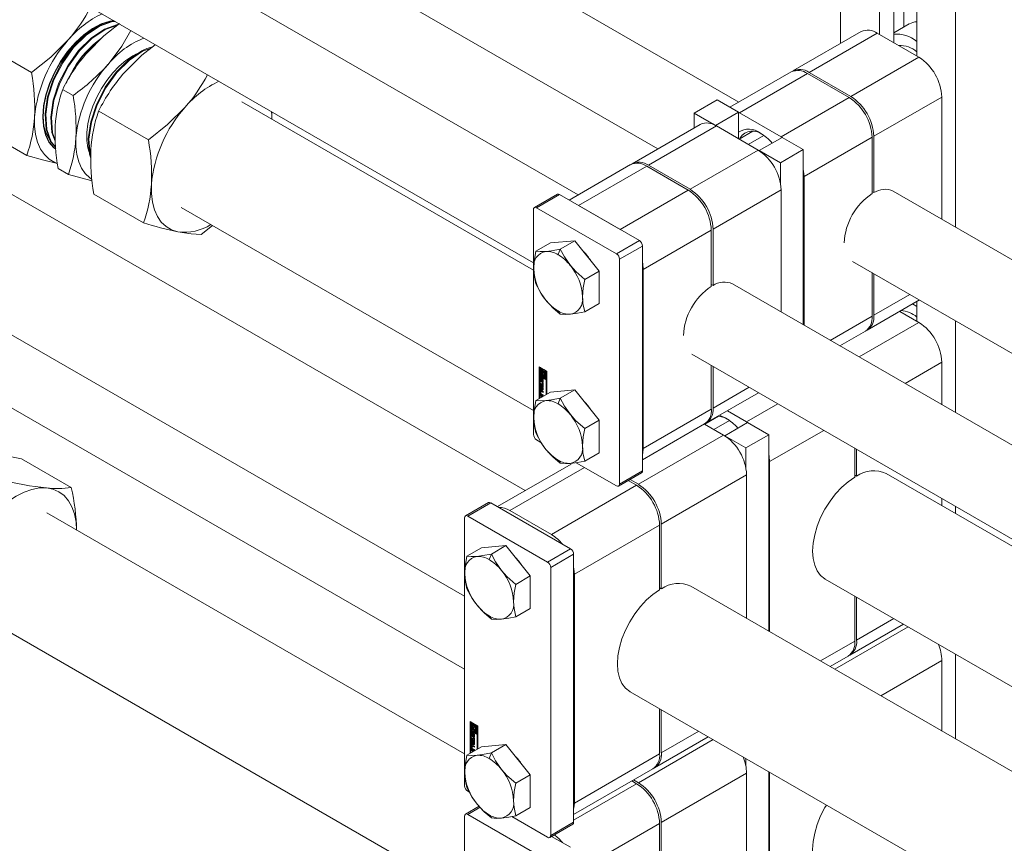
# Model space of a CAD drawing. Header units: millimetres. Extents: x 525 to 29324, y 175 to 20618.
# Tile 380 of 588: x 19555 to 19798, y 14345 to 14548. Entities that reach past the tile are written whole.
import ezdxf

# ---------------------------------------------------------------- set-up
doc = ezdxf.new("R2010")
doc.units = ezdxf.units.MM
doc.linetypes.add('SLD-Continua', pattern=[0])

msp = doc.modelspace()

# ---------------------------------------------------------------- linework, layer by layer
at = {"color": 7, "linetype": 'SLD-Continua', "lineweight": 18, "ltscale": 35}
for p, q in [((19772.95, 14616.39), (19772.95, 14545.73)), ((19757.39, 14611.49), (19757.39, 14541.72)), ((19770.47, 14608.02), (19770.47, 14541.87)), ((19692.74, 14504.41), (19514.12, 14607.5)), ((19766.94, 14605.98), (19766.94, 14543.92)), ((19776.13, 14600.67), (19776.13, 14538.61)), ((19732.34, 14527.26), (19611.7, 14596.89)), ((19785.68, 14595.17), (19785.68, 14496.48)), ((19504.12, 14590.18), (19681.73, 14487.67)), ((19601.7, 14579.56), (19712.33, 14515.71)), ((19762.41, 14544.62), (19745.65, 14534.95)), ((19774.3, 14546.51), (19770.47, 14544.3)), ((19766.41, 14544.22), (19749.65, 14534.55)), ((19766.41, 14544.22), (19776.66, 14538.3)), ((19558.14, 14534.55), (19545.88, 14541.63)), ((19776.66, 14538.3), (19759.9, 14528.63)), ((19679.71, 14431.55), (19503.89, 14533.03)), ((19745.23, 14534.7), (19730.13, 14525.98)), ((19732.47, 14524.63), (19749.23, 14534.3)), ((19759.48, 14528.39), (19749.23, 14534.3)), ((19749.65, 14534.55), (19759.9, 14528.63)), ((19565.79, 14530.39), (19568.36, 14528.91)), ((19721.33, 14524.53), (19726.99, 14527.8)), ((19732.22, 14524.78), (19726.99, 14527.8)), ((19742.72, 14518.71), (19759.48, 14528.39)), ((19782.32, 14528.51), (19765.56, 14518.83)), ((19782.32, 14528.51), (19782.32, 14498.41)), ((19681.73, 14485.89), (19609.95, 14527.31)), ((19681.73, 14485.89), (19609.95, 14527.31)), ((19574.66, 14525.02), (19586.91, 14517.95)), ((19721.33, 14524.53), (19726.56, 14521.51)), ((19721.33, 14520.91), (19721.33, 14524.53)), ((19726.56, 14521.51), (19732.22, 14524.78)), ((19732.22, 14518.25), (19732.22, 14524.78)), ((19732.22, 14524.77), (19732.47, 14524.63)), ((19742.72, 14518.71), (19732.47, 14524.63)), ((19556.95, 14514.11), (19544.69, 14521.19)), ((19722.81, 14521.76), (19706.05, 14512.09)), ((19726.81, 14521.37), (19710.05, 14511.7)), ((19726.56, 14521.51), (19726.56, 14521.5)), ((19726.81, 14521.37), (19737.06, 14515.45)), ((19735.78, 14520.08), (19732.41, 14518.13)), ((19734.65, 14516.84), (19738.49, 14519.05)), ((19737.31, 14515.31), (19742.97, 14518.57)), ((19742.72, 14518.71), (19742.96, 14518.57)), ((19748.2, 14515.55), (19742.97, 14518.57)), ((19748.38, 14508.92), (19765.14, 14518.59)), ((19765.14, 14504.7), (19765.14, 14518.59)), ((19765.56, 14518.83), (19765.56, 14504.95)), ((19737.06, 14515.45), (19720.31, 14505.78)), ((19742.54, 14512.29), (19748.2, 14515.55)), ((19748.2, 14472.4), (19748.2, 14515.55)), ((19737.31, 14515.31), (19737.31, 14515.3)), ((19737.31, 14515.31), (19742.54, 14512.29)), ((19564.66, 14510.92), (19567.22, 14509.44)), ((19705.63, 14511.85), (19690.53, 14503.13)), ((19692.87, 14501.78), (19709.63, 14511.45)), ((19719.88, 14505.53), (19709.63, 14511.45)), ((19710.05, 14511.7), (19720.31, 14505.78)), ((19742.54, 14512.29), (19742.54, 14507.37)), ((19748.38, 14508.92), (19748.38, 14472.3)), ((19488.89, 14507.04), (19664.76, 14405.54)), ((19573.47, 14504.58), (19585.72, 14497.51)), ((19687.62, 14504.55), (19681.96, 14501.28)), ((19682.51, 14501.23), (19688.17, 14504.49)), ((19707.82, 14493.15), (19688.17, 14504.49)), ((19703.12, 14495.86), (19719.88, 14505.53)), ((19742.72, 14505.65), (19725.96, 14495.98)), ((19742.72, 14505.65), (19742.72, 14475.56)), ((19765.14, 14505.19), (19765.56, 14504.95)), ((20793, 13915.11), (19770.33, 14505.33)), ((19594.96, 14501.33), (19681.73, 14451.25)), ((19594.96, 14501.33), (19681.73, 14451.25)), ((19682.51, 14501.23), (19702.17, 14489.88)), ((19703.12, 14495.86), (19692.87, 14501.78)), ((19681.73, 14500.78), (19681.73, 14445.41)), ((19602.73, 14496.84), (19599.94, 14494.64)), ((19708.78, 14486.06), (19725.54, 14495.74)), ((19725.54, 14481.85), (19725.54, 14495.74)), ((19725.96, 14495.98), (19725.96, 14482.09)), ((19685.9, 14492.58), (19682.34, 14490.52)), ((19691.91, 14493.12), (19685.9, 14492.58)), ((19691.91, 14493.12), (19688.35, 14491.06)), ((19697.93, 14485.64), (19691.91, 14493.12)), ((19702.17, 14489.88), (19707.82, 14493.15)), ((19702.95, 14488.54), (19708.6, 14491.8)), ((19708.6, 14436.43), (19708.6, 14491.8)), ((19688.35, 14491.06), (19687.81, 14489.68)), ((19702.95, 14488.54), (19702.95, 14433.17)), ((19760.35, 14488), (20772.99, 13903.56)), ((19697.93, 14485.64), (19694.36, 14483.58)), ((19697.93, 14477.63), (19697.93, 14485.64)), ((19708.78, 14486.06), (19708.78, 14441.96)), ((19765.14, 14474.49), (19765.14, 14485.24)), ((19765.56, 14484.99), (19765.56, 14474.74)), ((19725.54, 14482.34), (19725.96, 14482.09)), ((20753.4, 13892.25), (19730.74, 14482.48)), ((19774.45, 14479.86), (19765.56, 14474.74)), ((19697.93, 14477.63), (19694.36, 14475.57)), ((19763.9, 14471.07), (19776.79, 14478.51)), ((19776.13, 14476.87), (19775.11, 14477.54)), ((19776.13, 14478.13), (19776.13, 14473.28)), ((19687.81, 14475.79), (19688.35, 14475.03)), ((19754.85, 14468.56), (19765.14, 14474.49)), ((19771.93, 14475.7), (19776.66, 14472.97)), ((19776.66, 14472.97), (19761.93, 14464.47)), ((19785.68, 14473.38), (19785.68, 14450.77)), ((19757.2, 14467.2), (19763.48, 14470.83)), ((19720.75, 14465.15), (20742.39, 13875.51)), ((19683.15, 14462.07), (19685, 14461)), ((19683.15, 14454.24), (19683.15, 14462.07)), ((19725.54, 14451.64), (19725.54, 14462.38)), ((19725.96, 14462.14), (19725.96, 14451.88)), ((19782.32, 14463.17), (19773.25, 14457.94)), ((19782.32, 14463.17), (19782.32, 14452.71)), ((19536.98, 14461.3), (19664.76, 14387.54)), ((19683.29, 14461.99), (19683.29, 14454.32)), ((19683.46, 14461.85), (19683.32, 14461.77)), ((19683.32, 14461.77), (19683.32, 14459.89)), ((19683.5, 14461.67), (19683.32, 14461.77)), ((19683.32, 14459.89), (19683.99, 14459.5)), ((19683.32, 14459.69), (19683.46, 14459.77)), ((19684.83, 14458.82), (19683.32, 14459.69)), ((19683.32, 14459.69), (19683.32, 14454.34)), ((19683.64, 14461.75), (19683.46, 14461.85)), ((19684.97, 14458.9), (19683.46, 14459.77)), ((19683.64, 14461.75), (19683.5, 14461.67)), ((19683.5, 14459.99), (19683.5, 14461.67)), ((19683.64, 14460.07), (19683.5, 14459.99)), ((19683.81, 14459.81), (19683.5, 14459.99)), ((19683.64, 14460.87), (19683.64, 14461.75)), ((19683.64, 14460.07), (19683.64, 14460.42)), ((19683.81, 14459.97), (19683.64, 14460.07)), ((19683.81, 14461.02), (19683.74, 14460.98)), ((19683.95, 14461.57), (19683.81, 14461.48)), ((19683.81, 14461.48), (19683.81, 14461)), ((19683.99, 14461.38), (19683.81, 14461.48)), ((19683.81, 14460.08), (19683.81, 14459.81)), ((19684.13, 14461.46), (19683.95, 14461.57)), ((19684.13, 14461.46), (19683.99, 14461.38)), ((19683.99, 14460.78), (19683.99, 14461.38)), ((19684.13, 14460.86), (19683.99, 14460.78)), ((19684.13, 14460.19), (19683.99, 14460.11)), ((19683.99, 14459.5), (19683.99, 14460.11)), ((19684.13, 14460.86), (19684.13, 14461.46)), ((19684.13, 14459.59), (19684.13, 14460.19)), ((19684.3, 14461.36), (19684.16, 14461.28)), ((19684.83, 14460.9), (19684.16, 14461.28)), ((19684.16, 14461.28), (19684.16, 14460.67)), ((19684.3, 14460.09), (19684.16, 14460.01)), ((19684.16, 14460.01), (19684.16, 14459.4)), ((19684.97, 14460.98), (19684.3, 14461.36)), ((19684.35, 14460.09), (19684.3, 14460.09)), ((19684.34, 14460.98), (19684.65, 14460.8)), ((19684.34, 14460.7), (19684.34, 14460.98)), ((19684.48, 14460.78), (19684.34, 14460.7)), ((19684.34, 14459.3), (19684.34, 14459.78)), ((19684.41, 14459.81), (19684.55, 14459.89)), ((19684.48, 14460.78), (19684.48, 14460.9)), ((19684.48, 14459.38), (19684.48, 14459.85)), ((19684.65, 14460.8), (19684.65, 14459.12)), ((19684.97, 14460.98), (19684.83, 14460.9)), ((19684.83, 14459.02), (19684.83, 14460.9)), ((19684.97, 14459.1), (19684.97, 14460.98)), ((19685, 14461), (19685, 14455.31)), ((19683.54, 14459.37), (19683.4, 14459.29)), ((19683.4, 14458.78), (19683.4, 14459.29)), ((19683.54, 14458.86), (19683.4, 14458.78)), ((19683.42, 14458.07), (19683.97, 14457.75)), ((19683.42, 14457.8), (19683.42, 14458.07)), ((19683.56, 14457.88), (19683.42, 14457.8)), ((19683.97, 14457.48), (19683.42, 14457.8)), ((19683.42, 14457.68), (19684.15, 14456.81)), ((19683.42, 14457.39), (19683.42, 14457.68)), ((19683.56, 14457.47), (19683.42, 14457.39)), ((19683.54, 14457.24), (19683.42, 14457.39)), ((19683.54, 14458.86), (19683.54, 14459.37)), ((19683.68, 14457.32), (19683.54, 14457.24)), ((19683.54, 14456.69), (19683.54, 14457.24)), ((19683.56, 14457.88), (19683.56, 14457.99)), ((19684.11, 14457.56), (19683.56, 14457.88)), ((19683.56, 14457.47), (19683.56, 14457.51)), ((19683.68, 14457.32), (19683.56, 14457.47)), ((19683.59, 14459.14), (19683.59, 14458.71)), ((19683.64, 14459.22), (19683.61, 14459.21)), ((19683.64, 14459.22), (19683.62, 14459.21)), ((19683.64, 14459.2), (19683.63, 14459.21)), ((19683.64, 14459.21), (19683.63, 14459.21)), ((19683.63, 14458.38), (19683.77, 14458.46)), ((19683.64, 14459.41), (19683.64, 14459.2)), ((19683.66, 14458.59), (19683.8, 14458.67)), ((19683.8, 14458.67), (19683.66, 14458.59)), ((19683.82, 14458.69), (19683.67, 14458.61)), ((19683.68, 14458.65), (19683.69, 14459.12)), ((19683.82, 14458.73), (19683.68, 14458.65)), ((19683.68, 14456.77), (19683.68, 14457.32)), ((19683.83, 14459.2), (19683.69, 14459.12)), ((19683.8, 14458.67), (19683.8, 14458.67)), ((19683.82, 14458.73), (19683.83, 14459.2)), ((19683.87, 14458.98), (19683.86, 14458.51)), ((19684.03, 14459.13), (19683.89, 14459.05)), ((19684.03, 14459.13), (19683.89, 14459.05)), ((19684.06, 14459.13), (19683.91, 14459.04)), ((19683.91, 14458.22), (19683.91, 14458.43)), ((19684.05, 14458.3), (19683.91, 14458.22)), ((19684.06, 14459.12), (19683.92, 14459.04)), ((19683.92, 14458.21), (19684.06, 14458.29)), ((19684.08, 14459.09), (19683.94, 14459.01)), ((19683.94, 14458.43), (19684.08, 14458.51)), ((19684.09, 14458.52), (19683.95, 14458.44)), ((19684.1, 14459.05), (19683.96, 14458.97)), ((19684.1, 14459.01), (19683.96, 14458.93)), ((19683.96, 14458.5), (19683.96, 14458.93)), ((19684.1, 14458.58), (19683.96, 14458.5)), ((19684.1, 14458.55), (19683.96, 14458.47)), ((19683.97, 14458.13), (19684.15, 14458.02)), ((19683.97, 14457.75), (19683.97, 14458.13)), ((19684.11, 14457.83), (19683.97, 14457.75)), ((19684.11, 14457.56), (19683.97, 14457.48)), ((19683.97, 14457.1), (19683.97, 14457.48)), ((19684.13, 14459.59), (19683.99, 14459.5)), ((19684.05, 14458.5), (19684.05, 14458.3)), ((19684.1, 14458.58), (19684.1, 14459.01)), ((19684.11, 14457.83), (19684.11, 14458.05)), ((19684.11, 14457.18), (19684.11, 14457.56)), ((19684.15, 14458.85), (19684.15, 14458.35)), ((19684.15, 14458.02), (19684.15, 14457)), ((19684.16, 14459.4), (19684.34, 14459.3)), ((19684.48, 14459.38), (19684.34, 14459.3)), ((19684.65, 14459.12), (19684.83, 14459.02)), ((19684.97, 14459.1), (19684.83, 14459.02)), ((19684.97, 14458.9), (19684.83, 14458.82)), ((19684.83, 14455.21), (19684.83, 14458.82)), ((19684.97, 14455.29), (19684.97, 14458.9)), ((19685.9, 14455.83), (19682.34, 14453.77)), ((19683.54, 14456.23), (19683.4, 14456.15)), ((19683.4, 14455.57), (19683.4, 14456.15)), ((19683.54, 14455.65), (19683.4, 14455.57)), ((19683.42, 14456.68), (19683.54, 14456.69)), ((19683.42, 14456.38), (19683.42, 14456.68)), ((19683.56, 14456.47), (19683.42, 14456.38)), ((19684.15, 14456.41), (19683.42, 14456.38)), ((19683.42, 14455.19), (19684.11, 14454.8)), ((19683.42, 14454.92), (19683.42, 14455.19)), ((19683.56, 14455), (19683.42, 14454.92)), ((19683.67, 14454.78), (19683.42, 14454.92)), ((19683.68, 14456.77), (19683.54, 14456.69)), ((19683.54, 14455.65), (19683.54, 14456.23)), ((19683.56, 14456.47), (19683.56, 14456.7)), ((19684.15, 14456.49), (19683.56, 14456.47)), ((19683.56, 14455), (19683.56, 14455.11)), ((19683.81, 14454.86), (19683.56, 14455)), ((19683.58, 14455.95), (19683.58, 14455.56)), ((19683.74, 14456.08), (19683.6, 14456)), ((19683.62, 14456.28), (19684.15, 14455.98)), ((19683.77, 14455.25), (19683.62, 14455.17)), ((19684.15, 14454.87), (19683.62, 14455.17)), ((19683.79, 14456.07), (19683.65, 14455.99)), ((19684.15, 14455.7), (19683.65, 14455.99)), ((19683.65, 14455.43), (19684.15, 14455.14)), ((19683.81, 14454.86), (19683.67, 14454.78)), ((19683.67, 14454.54), (19683.67, 14454.78)), ((19683.84, 14457.13), (19683.7, 14457.05)), ((19683.99, 14456.7), (19683.7, 14457.05)), ((19683.7, 14457.05), (19683.7, 14456.69)), ((19683.7, 14456.69), (19683.99, 14456.7)), ((19684.15, 14455.03), (19683.77, 14455.25)), ((19684.15, 14455.86), (19683.79, 14456.07)), ((19683.81, 14454.62), (19683.81, 14454.86)), ((19684.13, 14456.79), (19683.84, 14457.13)), ((19684.11, 14457.18), (19683.97, 14457.1)), ((19684.15, 14457), (19683.97, 14457.1)), ((19684.13, 14456.79), (19683.99, 14456.7)), ((19684.15, 14457.16), (19684.11, 14457.18)), ((19684.15, 14456.81), (19684.15, 14456.41)), ((19684.15, 14455.98), (19684.15, 14455.7)), ((19684.15, 14455.14), (19684.15, 14454.87)), ((19691.91, 14456.37), (19685.9, 14455.83)), ((19691.91, 14456.37), (19688.35, 14454.31)), ((19697.93, 14448.89), (19691.91, 14456.37)), ((19724.3, 14448.22), (19737.19, 14455.66)), ((19734.85, 14457.01), (19725.96, 14451.88)), ((19683.99, 14454.76), (19683.85, 14454.67)), ((19683.87, 14454.66), (19683.85, 14454.67)), ((19683.85, 14454.67), (19683.85, 14454.64)), ((19684.02, 14454.74), (19683.99, 14454.76)), ((19688.35, 14454.31), (19687.81, 14452.93)), ((19734.24, 14448.49), (19741.93, 14452.93)), ((19708.78, 14441.96), (19725.54, 14451.64)), ((19734.24, 14448.49), (19729.5, 14451.22)), ((19697.93, 14448.89), (19694.36, 14446.83)), ((19697.93, 14440.88), (19697.93, 14448.89)), ((19708.6, 14439.16), (19723.88, 14447.97)), ((19723.85, 14447.95), (19728.58, 14445.22)), ((19727.3, 14449.85), (19723.93, 14447.91)), ((19724.05, 14448.09), (19723.97, 14447.93)), ((19726.17, 14446.61), (19730, 14448.82)), ((19728.83, 14445.08), (19734.48, 14448.34)), ((19734.24, 14448.49), (19734.48, 14448.34)), ((19739.72, 14445.32), (19734.48, 14448.34)), ((19728.58, 14445.22), (19707.58, 14433.1)), ((19728.83, 14445.08), (19728.83, 14445.07)), ((19728.83, 14445.08), (19734.06, 14442.06)), ((19734.06, 14442.06), (19739.72, 14445.32)), ((19739.72, 14396.92), (19739.72, 14445.32)), ((19739.89, 14438.69), (19753.24, 14446.39)), ((19682.51, 14444.06), (19683.59, 14443.44)), ((19697.93, 14440.88), (19694.36, 14438.82)), ((19734.06, 14442.06), (19734.06, 14437.15)), ((19760.89, 14434.88), (19760.89, 14441.98)), ((19761.32, 14441.73), (19761.32, 14435.13)), ((19555.64, 14439.38), (19567.9, 14432.31)), ((19691.02, 14438.08), (19672.85, 14427.6)), ((19687.81, 14439.04), (19688.35, 14438.28)), ((19692.26, 14438.43), (19702.17, 14432.72)), ((19739.89, 14438.69), (19739.89, 14396.82)), ((19675.9, 14426.65), (19694.29, 14437.27)), ((19702.72, 14432.66), (19708.37, 14435.93)), ((19702.95, 14433.17), (19708.6, 14436.43)), ((19734.24, 14435.42), (19713.23, 14423.3)), ((19734.24, 14435.42), (19734.24, 14400.08)), ((19760.89, 14435.37), (19761.32, 14435.13)), ((20742.39, 13873.73), (19768.6, 14435.75)), ((20742.39, 13873.73), (19768.6, 14435.75)), ((19707.15, 14432.86), (19705.1, 14434.04)), ((19705.53, 14434.28), (19707.58, 14433.1)), ((19686.15, 14420.74), (19707.15, 14432.86)), ((19670.65, 14428.6), (19664.99, 14425.34)), ((19665.54, 14425.29), (19671.2, 14428.55)), ((19690.85, 14417.2), (19671.2, 14428.55)), ((19782.32, 14429.61), (19782.32, 14427.83)), ((19664.76, 14366.68), (19561.87, 14426.06)), ((19686.15, 14420.74), (19675.9, 14426.65)), ((19785.68, 14427.68), (19785.68, 14425.89)), ((19664.76, 14424.84), (19664.76, 14358.85)), ((19665.54, 14425.29), (19685.2, 14413.94)), ((19713.23, 14423.3), (19713.23, 14407.38)), ((19691.81, 14410.94), (19712.81, 14423.06)), ((19712.81, 14407.13), (19712.81, 14423.06)), ((19668.93, 14417.45), (19665.37, 14415.4)), ((19674.94, 14417.99), (19668.93, 14417.45)), ((19674.94, 14417.99), (19671.38, 14415.93)), ((19680.95, 14410.52), (19674.94, 14417.99)), ((19685.2, 14413.94), (19690.85, 14417.2)), ((19671.38, 14415.93), (19670.84, 14414.55)), ((19685.98, 14412.59), (19691.63, 14415.86)), ((19691.63, 14349.87), (19691.63, 14415.86)), ((19685.98, 14412.59), (19685.98, 14346.61)), ((19680.95, 14410.52), (19677.39, 14408.46)), ((19680.95, 14402.5), (19680.95, 14410.52)), ((19691.81, 14410.94), (19691.81, 14354.59)), ((19753.61, 14409.77), (20742.39, 13839.09)), ((19753.61, 14409.77), (20742.39, 13839.09)), ((19712.81, 14407.62), (19713.23, 14407.38)), ((20740.37, 13819.4), (19720.52, 14408)), ((19760.89, 14394.46), (19760.89, 14405.56)), ((19761.32, 14405.32), (19761.32, 14394.71)), ((19680.95, 14402.5), (19677.39, 14400.44)), ((19546.87, 14400.08), (19664.76, 14332.04)), ((19670.84, 14400.67), (19671.38, 14399.9)), ((19770.51, 14400.01), (19761.32, 14394.71)), ((19774.05, 14397.97), (19755.97, 14387.54)), ((19759.66, 14391.04), (19772.85, 14398.66)), ((19752.43, 14389.58), (19760.89, 14394.46)), ((19754.78, 14388.23), (19759.24, 14390.8)), ((19782.32, 14389.68), (19767.29, 14381)), ((19782.32, 14389.68), (19782.32, 14372.33)), ((19785.68, 14391.26), (19785.68, 14370.39)), ((19705.52, 14382.01), (20725.42, 13793.39)), ((19712.81, 14366.71), (19712.81, 14377.81)), ((19713.23, 14377.57), (19713.23, 14366.95)), ((19666.18, 14374.69), (19668.03, 14373.62)), ((19666.18, 14366.86), (19666.18, 14374.69)), ((19666.32, 14374.61), (19666.32, 14366.94)), ((19666.49, 14374.47), (19666.35, 14374.39)), ((19666.35, 14374.39), (19666.35, 14372.51)), ((19666.53, 14374.29), (19666.35, 14374.39)), ((19666.35, 14372.51), (19667.02, 14372.13)), ((19666.35, 14372.31), (19666.49, 14372.39)), ((19666.67, 14374.37), (19666.49, 14374.47)), ((19668, 14371.52), (19666.49, 14372.39)), ((19666.67, 14374.37), (19666.53, 14374.29)), ((19666.53, 14372.61), (19666.53, 14374.29)), ((19666.67, 14372.7), (19666.53, 14372.61)), ((19666.84, 14372.43), (19666.53, 14372.61)), ((19666.67, 14373.49), (19666.67, 14374.37)), ((19666.67, 14372.7), (19666.67, 14373.05)), ((19666.84, 14372.59), (19666.67, 14372.7)), ((19666.84, 14373.64), (19666.77, 14373.6)), ((19666.98, 14374.19), (19666.84, 14374.11)), ((19666.84, 14374.11), (19666.84, 14373.63)), ((19667.02, 14374.01), (19666.84, 14374.11)), ((19666.84, 14372.71), (19666.84, 14372.43)), ((19667.16, 14374.09), (19666.98, 14374.19)), ((19667.16, 14374.09), (19667.02, 14374.01)), ((19667.02, 14373.4), (19667.02, 14374.01)), ((19667.16, 14373.48), (19667.02, 14373.4)), ((19667.16, 14372.82), (19667.02, 14372.74)), ((19667.02, 14372.13), (19667.02, 14372.74)), ((19667.16, 14373.48), (19667.16, 14374.09)), ((19667.16, 14372.21), (19667.16, 14372.82)), ((19667.33, 14373.99), (19667.19, 14373.91)), ((19667.19, 14373.91), (19667.19, 14373.3)), ((19667.86, 14373.52), (19667.19, 14373.91)), ((19667.33, 14372.72), (19667.19, 14372.63)), ((19667.19, 14372.63), (19667.19, 14372.03)), ((19668, 14373.6), (19667.33, 14373.99)), ((19667.38, 14372.71), (19667.33, 14372.72)), ((19667.37, 14373.6), (19667.68, 14373.42)), ((19667.37, 14373.33), (19667.37, 14373.6)), ((19667.51, 14373.41), (19667.37, 14373.33)), ((19667.37, 14371.93), (19667.37, 14372.41)), ((19667.44, 14372.43), (19667.58, 14372.51)), ((19667.51, 14373.41), (19667.51, 14373.52)), ((19667.51, 14372.01), (19667.51, 14372.47)), ((19667.68, 14373.42), (19667.68, 14371.74)), ((19668, 14373.6), (19667.86, 14373.52)), ((19667.86, 14371.64), (19667.86, 14373.52)), ((19668, 14371.72), (19668, 14373.6)), ((19668.03, 14373.62), (19668.03, 14367.93)), ((19667.86, 14371.44), (19666.35, 14372.31)), ((19666.35, 14372.31), (19666.35, 14366.96)), ((19666.57, 14371.99), (19666.43, 14371.91)), ((19666.43, 14371.41), (19666.43, 14371.91)), ((19666.57, 14371.49), (19666.43, 14371.41)), ((19666.45, 14370.7), (19667, 14370.38)), ((19666.45, 14370.42), (19666.45, 14370.7)), ((19666.59, 14370.5), (19666.45, 14370.42)), ((19667, 14370.1), (19666.45, 14370.42)), ((19666.45, 14370.31), (19667.18, 14369.44)), ((19666.45, 14370.01), (19666.45, 14370.31)), ((19666.59, 14370.09), (19666.45, 14370.01)), ((19666.57, 14369.87), (19666.45, 14370.01)), ((19666.57, 14371.49), (19666.57, 14371.99)), ((19666.71, 14369.95), (19666.57, 14369.87)), ((19666.59, 14370.5), (19666.59, 14370.61)), ((19667.14, 14370.18), (19666.59, 14370.5)), ((19666.59, 14370.09), (19666.59, 14370.14)), ((19666.71, 14369.95), (19666.59, 14370.09)), ((19666.62, 14371.76), (19666.62, 14371.33)), ((19666.67, 14371.85), (19666.64, 14371.83)), ((19666.67, 14371.84), (19666.65, 14371.83)), ((19666.67, 14371.83), (19666.66, 14371.83)), ((19666.67, 14371.83), (19666.66, 14371.83)), ((19666.66, 14371.01), (19666.8, 14371.09)), ((19666.67, 14372.04), (19666.67, 14371.83)), ((19666.69, 14371.21), (19666.83, 14371.29)), ((19666.83, 14371.29), (19666.69, 14371.21)), ((19666.84, 14371.31), (19666.7, 14371.23)), ((19666.71, 14371.27), (19666.72, 14371.74)), ((19666.85, 14371.35), (19666.71, 14371.27)), ((19666.71, 14369.39), (19666.71, 14369.95)), ((19666.86, 14371.82), (19666.72, 14371.74)), ((19666.83, 14371.29), (19666.83, 14371.29)), ((19666.85, 14371.35), (19666.86, 14371.82)), ((19666.9, 14371.6), (19666.89, 14371.13)), ((19667.06, 14371.75), (19666.92, 14371.67)), ((19667.06, 14371.75), (19666.92, 14371.67)), ((19667.09, 14371.75), (19666.94, 14371.67)), ((19667.08, 14371.75), (19666.94, 14371.67)), ((19666.94, 14370.84), (19666.94, 14371.05)), ((19667.08, 14370.93), (19666.94, 14370.84)), ((19666.95, 14370.84), (19667.09, 14370.92)), ((19667.11, 14371.72), (19666.97, 14371.64)), ((19666.97, 14371.05), (19667.11, 14371.14)), ((19667.12, 14371.15), (19666.98, 14371.07)), ((19667.13, 14371.68), (19666.99, 14371.59)), ((19667.13, 14371.63), (19666.99, 14371.55)), ((19666.99, 14371.12), (19666.99, 14371.55)), ((19667.13, 14371.2), (19666.99, 14371.12)), ((19667.13, 14371.17), (19666.99, 14371.09)), ((19667, 14370.75), (19667.18, 14370.65)), ((19667, 14370.38), (19667, 14370.75)), ((19667.14, 14370.46), (19667, 14370.38)), ((19667.14, 14370.18), (19667, 14370.1)), ((19667, 14369.73), (19667, 14370.1)), ((19667.16, 14372.21), (19667.02, 14372.13)), ((19667.08, 14371.12), (19667.08, 14370.93)), ((19667.13, 14371.2), (19667.13, 14371.63)), ((19667.14, 14370.46), (19667.14, 14370.67)), ((19667.14, 14369.81), (19667.14, 14370.18)), ((19667.18, 14371.48), (19667.18, 14370.97)), ((19667.18, 14370.65), (19667.18, 14369.62)), ((19667.19, 14372.03), (19667.37, 14371.93)), ((19667.51, 14372.01), (19667.37, 14371.93)), ((19667.68, 14371.74), (19667.86, 14371.64)), ((19668, 14371.72), (19667.86, 14371.64)), ((19668, 14371.52), (19667.86, 14371.44)), ((19667.86, 14367.83), (19667.86, 14371.44)), ((19668, 14367.91), (19668, 14371.52)), ((19725.97, 14370.22), (19707.58, 14359.6)), ((19711.58, 14363.29), (19724.77, 14370.91)), ((19722.43, 14372.26), (19713.23, 14366.95)), ((19668.93, 14368.45), (19665.37, 14366.4)), ((19666.57, 14368.86), (19666.43, 14368.77)), ((19666.43, 14368.19), (19666.43, 14368.77)), ((19666.57, 14368.27), (19666.43, 14368.19)), ((19666.45, 14369.3), (19666.57, 14369.31)), ((19666.45, 14369.01), (19666.45, 14369.3)), ((19666.59, 14369.09), (19666.45, 14369.01)), ((19667.18, 14369.04), (19666.45, 14369.01)), ((19666.45, 14367.82), (19667.14, 14367.42)), ((19666.45, 14367.55), (19666.45, 14367.82)), ((19666.59, 14367.63), (19666.45, 14367.55)), ((19666.7, 14367.4), (19666.45, 14367.55)), ((19666.57, 14369.31), (19666.57, 14369.87)), ((19666.71, 14369.39), (19666.57, 14369.31)), ((19666.57, 14368.27), (19666.57, 14368.86)), ((19666.59, 14369.09), (19666.59, 14369.32)), ((19667.18, 14369.11), (19666.59, 14369.09)), ((19666.59, 14367.63), (19666.59, 14367.74)), ((19666.84, 14367.48), (19666.59, 14367.63)), ((19666.61, 14368.57), (19666.61, 14368.18)), ((19666.77, 14368.7), (19666.63, 14368.62)), ((19666.65, 14368.91), (19667.18, 14368.6)), ((19666.79, 14367.88), (19666.65, 14367.8)), ((19667.18, 14367.49), (19666.65, 14367.8)), ((19666.82, 14368.7), (19666.68, 14368.61)), ((19667.18, 14368.32), (19666.68, 14368.61)), ((19666.68, 14368.06), (19667.18, 14367.77)), ((19666.84, 14367.48), (19666.7, 14367.4)), ((19666.87, 14369.76), (19666.73, 14369.68)), ((19667.02, 14369.33), (19666.73, 14369.68)), ((19666.73, 14369.68), (19666.73, 14369.31)), ((19666.73, 14369.31), (19667.02, 14369.33)), ((19667.18, 14367.66), (19666.79, 14367.88)), ((19667.18, 14368.49), (19666.82, 14368.7)), ((19666.84, 14367.25), (19666.84, 14367.48)), ((19667.16, 14369.41), (19666.87, 14369.76)), ((19667.14, 14369.81), (19667, 14369.73)), ((19667.18, 14369.62), (19667, 14369.73)), ((19667.16, 14369.41), (19667.02, 14369.33)), ((19667.18, 14369.79), (19667.14, 14369.81)), ((19667.18, 14369.44), (19667.18, 14369.04)), ((19667.18, 14368.6), (19667.18, 14368.32)), ((19667.18, 14367.77), (19667.18, 14367.49)), ((19674.94, 14368.99), (19668.93, 14368.45)), ((19674.94, 14368.99), (19671.38, 14366.94)), ((19680.95, 14361.52), (19674.94, 14368.99)), ((19666.7, 14367.16), (19666.7, 14367.4)), ((19667.02, 14367.38), (19666.88, 14367.3)), ((19666.9, 14367.28), (19666.88, 14367.3)), ((19666.88, 14367.3), (19666.88, 14367.27)), ((19667.05, 14367.36), (19667.02, 14367.38)), ((19671.38, 14366.94), (19670.84, 14365.55)), ((19691.81, 14354.59), (19712.81, 14366.71)), ((19734.06, 14365.55), (19734.06, 14363.65)), ((19691.63, 14351.78), (19711.15, 14363.05)), ((19680.95, 14361.52), (19677.39, 14359.46)), ((19680.95, 14353.5), (19680.95, 14361.52)), ((19706.38, 14360.29), (19707.58, 14359.6)), ((19734.24, 14361.93), (19713.23, 14349.81)), ((19734.24, 14361.93), (19734.24, 14326.58)), ((19739.72, 14323.42), (19739.72, 14362.28)), ((19739.89, 14362.18), (19739.89, 14323.32)), ((19691.63, 14350.4), (19707.15, 14359.36)), ((19707.15, 14359.36), (19705.96, 14360.05)), ((19665.54, 14357.5), (19665.98, 14357.25)), ((19668.35, 14353.78), (19664.99, 14351.84)), ((19665.54, 14351.79), (19668.58, 14353.54)), ((19680.95, 14353.5), (19677.39, 14351.44)), ((19664.76, 14351.34), (19664.76, 14285.35)), ((19665.54, 14351.79), (19685.2, 14340.44)), ((19670.84, 14351.67), (19671.38, 14350.91)), ((19676.38, 14351.25), (19685.2, 14346.16)), ((19685.75, 14346.1), (19691.4, 14349.37)), ((19685.98, 14346.61), (19691.63, 14349.87)), ((19691.81, 14337.44), (19712.81, 14349.56)), ((19712.81, 14333.63), (19712.81, 14349.56)), ((19713.23, 14349.81), (19713.23, 14333.88)), ((19690.85, 14343.71), (19686.22, 14346.38))]:
    msp.add_line(p, q, dxfattribs=at)
at = {"color": 7, "linetype": 'SLD-Continua', "lineweight": 18, "ltscale": 35, "flags": 128}
for points in [[(19564.11, 14515.66), (19563.59, 14516), (19562.41, 14517.41), (19561.55, 14519.19), (19561.04, 14521.32), (19560.88, 14523.71), (19561.09, 14526.31), (19561.65, 14529.04), (19562.56, 14531.82), (19563.78, 14534.58), (19565.28, 14537.24), (19567.02, 14539.71), (19568.95, 14541.94), (19571.02, 14543.85), (19573.16, 14545.4), (19575.31, 14546.54), (19577.42, 14547.23), (19578.35, 14547.33)], [(19564.11, 14515.67), (19563.66, 14515.96), (19562.5, 14517.35), (19561.62, 14519.16), (19561.12, 14521.25), (19560.96, 14523.68), (19561.16, 14526.24), (19561.73, 14529.01), (19562.62, 14531.76), (19563.86, 14534.56), (19565.34, 14537.17), (19567.11, 14539.68), (19569.01, 14541.88), (19571.11, 14543.82), (19573.22, 14545.34), (19575.4, 14546.5), (19577.15, 14547.1), (19578.39, 14547.31)], [(19578.61, 14547.2), (19577.87, 14547.19), (19574.68, 14546.04), (19571.42, 14543.86), (19568.32, 14540.77), (19565.62, 14537.05), (19563.47, 14532.84), (19562.05, 14528.54), (19561.45, 14524.35), (19561.71, 14520.6), (19562.82, 14517.55), (19564.06, 14516.12)], [(19564.05, 14516.24), (19563, 14517.45), (19561.89, 14520.49), (19561.63, 14524.25), (19562.23, 14528.44), (19563.65, 14532.74), (19565.8, 14536.94), (19568.49, 14540.67), (19571.6, 14543.76), (19574.85, 14545.94), (19578.05, 14547.08), (19578.77, 14547.09)], [(19579.51, 14546.37), (19579.28, 14546.37), (19576.09, 14545.22), (19572.84, 14543.04), (19569.73, 14539.95), (19567.04, 14536.23), (19564.88, 14532.02), (19563.47, 14527.72), (19562.86, 14523.54), (19563.13, 14519.78), (19563.91, 14517.62)], [(19563.95, 14517.9), (19563.3, 14519.68), (19563.04, 14523.43), (19563.64, 14527.62), (19565.06, 14531.92), (19567.22, 14536.13), (19569.91, 14539.85), (19573.01, 14542.94), (19576.27, 14545.12), (19579.3, 14546.21)], [(19579.79, 14546.6), (19575.96, 14543.56), (19571.87, 14539.49)], [(19582.59, 14544.89), (19580.35, 14541.02), (19576.96, 14536.55)], [(19558.14, 14534.55), (19562.88, 14538.31), (19567.17, 14542.58)], [(19585.32, 14539.9), (19582.07, 14537.72), (19578.96, 14534.63), (19576.27, 14530.9), (19574.11, 14526.7), (19572.7, 14522.4), (19572.09, 14518.21), (19572.36, 14514.45), (19572.72, 14513.45)], [(19572.72, 14513.83), (19572.53, 14514.35), (19572.27, 14518.11), (19572.87, 14522.3), (19574.29, 14526.6), (19576.44, 14530.8), (19579.14, 14534.53), (19582.24, 14537.61), (19585.49, 14539.79), (19587.38, 14540.47)], [(19588.54, 14541.39), (19585.33, 14538.85), (19581.03, 14534.58)], [(19585.32, 14539.9), (19586.56, 14540.44), (19587.64, 14540.8)], [(19583.97, 14539.12), (19583.1, 14538.65), (19581.39, 14537.51), (19579.73, 14536.1), (19578.14, 14534.44), (19576.66, 14532.59), (19575.33, 14530.58), (19574.17, 14528.46), (19573.21, 14526.27), (19572.48, 14524.06), (19571.98, 14521.88), (19571.73, 14519.78), (19571.74, 14517.81), (19572.01, 14516.01), (19572.31, 14514.96)], [(19568.43, 14535.37), (19567.04, 14532.81), (19566.62, 14531.83)], [(19586.91, 14517.95), (19591.65, 14521.7), (19595.94, 14525.97)], [(19558.87, 14523.57), (19558.86, 14521.32), (19559.11, 14519.24), (19559.6, 14517.35), (19560.34, 14515.7), (19561.3, 14514.31), (19562.48, 14513.21), (19563.85, 14512.4), (19564.39, 14512.19)], [(19617.2, 14524.91), (19617.28, 14523.93), (19617.3, 14523.07)], [(19617.31, 14524.85), (19617.33, 14524.52), (19617.3, 14523.07)], [(19572.93, 14508.28), (19572.49, 14508.58), (19571.37, 14509.63), (19570.45, 14510.96), (19569.75, 14512.53), (19569.28, 14514.32), (19569.05, 14516.31), (19569.05, 14518.45)], [(19564.49, 14512.12), (19561.17, 14512.92), (19556.95, 14514.11)], [(19748.2, 14510.64), (19748.27, 14510.25), (19748.38, 14508.92)], [(19567.22, 14509.44), (19571.46, 14508.25), (19573.02, 14507.88)], [(19594.16, 14495.31), (19592.62, 14495.8), (19591.25, 14496.6), (19590.08, 14497.71), (19589.11, 14499.1), (19588.38, 14500.75), (19587.88, 14502.63), (19587.63, 14504.71), (19587.64, 14506.96)], [(19599.94, 14494.64), (19597.42, 14494.79), (19594.16, 14495.31)], [(19682.34, 14490.52), (19681.91, 14487.96), (19681.8, 14486.2)], [(19684.81, 14490.48), (19683.35, 14490.43), (19682.34, 14490.52)], [(19688.35, 14491.06), (19686.18, 14490.65), (19684.81, 14490.48)], [(19690.82, 14487.01), (19689.36, 14489.13), (19688.35, 14491.06)], [(19694.36, 14483.58), (19692.19, 14485.49), (19690.82, 14487.01)], [(19708.6, 14487.79), (19708.67, 14487.4), (19708.78, 14486.06)], [(19681.8, 14486.2), (19681.97, 14484.13), (19682.34, 14482.51)], [(19682.34, 14482.51), (19683.64, 14480.1), (19684.81, 14478.46)], [(19693.82, 14479.27), (19693.99, 14481.53), (19694.36, 14483.58)], [(19694.36, 14475.57), (19693.93, 14477.63), (19693.82, 14479.27)], [(19684.81, 14478.46), (19686.6, 14476.53), (19688.35, 14475.03)], [(19688.35, 14475.03), (19689.65, 14474.93), (19690.82, 14474.99)], [(19690.82, 14474.99), (19692.61, 14475.23), (19694.36, 14475.57)], [(19683.81, 14461), (19683.72, 14460.97), (19683.65, 14460.9), (19683.61, 14460.79), (19683.6, 14460.67), (19683.61, 14460.52), (19683.65, 14460.37), (19683.72, 14460.22), (19683.81, 14460.08)], [(19683.99, 14460.11), (19683.9, 14460.21), (19683.83, 14460.33), (19683.79, 14460.45), (19683.77, 14460.57), (19683.79, 14460.67), (19683.83, 14460.74), (19683.9, 14460.78), (19683.99, 14460.78)], [(19684.16, 14460.67), (19684.25, 14460.58), (19684.32, 14460.46), (19684.36, 14460.34), (19684.38, 14460.22), (19684.36, 14460.12), (19684.32, 14460.05), (19684.25, 14460.01), (19684.16, 14460.01)], [(19684.34, 14459.78), (19684.43, 14459.82), (19684.5, 14459.89), (19684.54, 14459.99), (19684.55, 14460.12), (19684.54, 14460.26), (19684.5, 14460.41), (19684.43, 14460.56), (19684.34, 14460.7)], [(19683.55, 14459.45), (19683.54, 14459.42), (19683.54, 14459.37)], [(19683.77, 14458.46), (19683.81, 14458.44), (19683.84, 14458.44)], [(19683.85, 14459.28), (19683.84, 14459.25), (19683.83, 14459.2)], [(19684.03, 14459.13), (19684.03, 14459.13), (19684.03, 14459.13)], [(19684.06, 14458.29), (19684.11, 14458.27), (19684.14, 14458.27)], [(19684.1, 14459.05), (19684.1, 14459.06), (19684.1, 14459.06)], [(19683.55, 14456.31), (19683.54, 14456.28), (19683.54, 14456.23)], [(19682.34, 14453.77), (19681.91, 14451.21), (19681.8, 14449.46)], [(19684.81, 14453.73), (19683.35, 14453.68), (19682.34, 14453.77)], [(19688.35, 14454.31), (19686.18, 14453.91), (19684.81, 14453.73)], [(19690.82, 14450.26), (19689.36, 14452.38), (19688.35, 14454.31)], [(19694.36, 14446.83), (19692.19, 14448.74), (19690.82, 14450.26)], [(19727.56, 14450.1), (19727.73, 14450.04), (19729.11, 14449.4)], [(19681.8, 14449.46), (19681.97, 14447.38), (19682.34, 14445.76)], [(19682.34, 14445.76), (19683.64, 14443.35), (19684.81, 14441.71)], [(19693.82, 14442.52), (19693.99, 14444.78), (19694.36, 14446.83)], [(19555.64, 14439.38), (19551.04, 14440.26), (19546.89, 14440.81)], [(19684.81, 14441.71), (19686.6, 14439.78), (19688.35, 14438.28)], [(19694.36, 14438.82), (19693.93, 14440.88), (19693.82, 14442.52)], [(19708.78, 14441.96), (19708.67, 14440.75), (19708.6, 14440.45)], [(19739.72, 14440.41), (19739.78, 14440.03), (19739.89, 14438.69)], [(19688.35, 14438.28), (19689.65, 14438.19), (19690.82, 14438.24)], [(19690.82, 14438.24), (19692.61, 14438.48), (19694.36, 14438.82)], [(19553.05, 14433.64), (19557.65, 14432.76), (19561.8, 14432.21)], [(19753.61, 14409.77), (19753.53, 14409.81), (19752.47, 14410.66), (19751.63, 14411.79), (19751, 14413.19), (19750.63, 14414.82), (19750.5, 14416.64), (19750.63, 14418.6), (19751, 14420.67), (19751.63, 14422.78), (19752.47, 14424.9), (19753.53, 14426.96), (19754.77, 14428.92), (19756.16, 14430.74), (19757.67, 14432.36), (19759.26, 14433.75), (19760.89, 14434.88)], [(19546.95, 14423.64), (19548.69, 14425.64), (19550.53, 14427.42), (19552.43, 14428.96), (19554.37, 14430.22), (19556.31, 14431.19), (19558.22, 14431.86), (19560.06, 14432.2), (19561.8, 14432.21)], [(19561.8, 14432.21), (19563.41, 14431.89), (19564.87, 14431.26), (19566.15, 14430.31), (19567.23, 14429.07), (19568.09, 14427.55), (19568.72, 14425.79), (19569.1, 14423.81), (19569.22, 14421.82)], [(19665.37, 14415.4), (19664.93, 14412.83), (19664.83, 14411.08)], [(19667.84, 14415.36), (19666.38, 14415.31), (19665.37, 14415.4)], [(19671.38, 14415.93), (19669.21, 14415.53), (19667.84, 14415.36)], [(19673.85, 14411.89), (19672.39, 14414), (19671.38, 14415.93)], [(19677.39, 14408.46), (19675.22, 14410.36), (19673.85, 14411.89)], [(19691.63, 14412.66), (19691.7, 14412.27), (19691.81, 14410.94)], [(19664.83, 14411.08), (19665, 14409.01), (19665.37, 14407.38)], [(19665.37, 14407.38), (19666.67, 14404.97), (19667.84, 14403.33)], [(19676.85, 14404.14), (19677.02, 14406.4), (19677.39, 14408.46)], [(19705.52, 14382.01), (19705.45, 14382.06), (19704.39, 14382.9), (19703.54, 14384.04), (19702.92, 14385.44), (19702.54, 14387.07), (19702.42, 14388.88), (19702.54, 14390.85), (19702.92, 14392.92), (19703.54, 14395.03), (19704.39, 14397.15), (19705.45, 14399.21), (19706.68, 14401.17), (19708.07, 14402.99), (19709.58, 14404.61), (19711.17, 14406), (19712.81, 14407.13)], [(19677.39, 14400.44), (19676.96, 14402.5), (19676.85, 14404.14)], [(19667.84, 14403.33), (19669.63, 14401.41), (19671.38, 14399.9)], [(19671.38, 14399.9), (19672.68, 14399.81), (19673.85, 14399.86)], [(19673.85, 14399.86), (19675.64, 14400.1), (19677.39, 14400.44)], [(19666.84, 14373.63), (19666.75, 14373.59), (19666.68, 14373.52), (19666.64, 14373.42), (19666.63, 14373.29), (19666.64, 14373.15), (19666.68, 14373), (19666.75, 14372.85), (19666.84, 14372.71)], [(19667.02, 14372.74), (19666.93, 14372.83), (19666.86, 14372.95), (19666.82, 14373.07), (19666.8, 14373.19), (19666.82, 14373.29), (19666.86, 14373.36), (19666.93, 14373.4), (19667.02, 14373.4)], [(19667.19, 14373.3), (19667.28, 14373.2), (19667.35, 14373.08), (19667.39, 14372.96), (19667.4, 14372.84), (19667.39, 14372.74), (19667.35, 14372.67), (19667.28, 14372.63), (19667.19, 14372.63)], [(19667.37, 14372.41), (19667.46, 14372.44), (19667.52, 14372.51), (19667.57, 14372.62), (19667.58, 14372.74), (19667.57, 14372.88), (19667.52, 14373.04), (19667.46, 14373.19), (19667.37, 14373.33)], [(19666.58, 14372.07), (19666.57, 14372.04), (19666.57, 14371.99)], [(19666.8, 14371.09), (19666.84, 14371.07), (19666.87, 14371.06)], [(19666.88, 14371.9), (19666.87, 14371.87), (19666.86, 14371.82)], [(19667.06, 14371.75), (19667.06, 14371.75), (19667.06, 14371.75)], [(19667.09, 14370.92), (19667.14, 14370.9), (19667.17, 14370.89)], [(19667.13, 14371.68), (19667.13, 14371.68), (19667.12, 14371.69)], [(19666.58, 14368.93), (19666.57, 14368.9), (19666.57, 14368.86)], [(19665.37, 14366.4), (19664.93, 14363.83), (19664.83, 14362.08)], [(19667.84, 14366.36), (19666.38, 14366.31), (19665.37, 14366.4)], [(19671.38, 14366.94), (19669.21, 14366.53), (19667.84, 14366.36)], [(19673.85, 14362.89), (19672.39, 14365.01), (19671.38, 14366.94)], [(19677.39, 14359.46), (19675.22, 14361.37), (19673.85, 14362.89)], [(19664.83, 14362.08), (19665, 14360.01), (19665.37, 14358.38)], [(19665.37, 14358.38), (19666.67, 14355.97), (19667.84, 14354.33)], [(19676.85, 14355.14), (19677.02, 14357.41), (19677.39, 14359.46)], [(19667.84, 14354.33), (19669.63, 14352.41), (19671.38, 14350.91)], [(19677.39, 14351.44), (19676.96, 14353.51), (19676.85, 14355.14)], [(19691.81, 14354.59), (19691.7, 14353.38), (19691.63, 14353.07)], [(19753.61, 14336.27), (19753.53, 14336.31), (19752.47, 14337.16), (19751.63, 14338.29), (19751, 14339.69), (19750.63, 14341.32), (19750.5, 14343.14), (19750.63, 14345.1), (19751, 14347.17), (19751.63, 14349.28), (19752.47, 14351.4), (19753.53, 14353.46), (19753.9, 14354.09)], [(19671.38, 14350.91), (19672.68, 14350.81), (19673.85, 14350.87)], [(19673.85, 14350.87), (19675.64, 14351.11), (19677.39, 14351.44)]]:
    msp.add_lwpolyline(points, dxfattribs=at)
at = {"color": 7, "linetype": 'SLD-Continua', "lineweight": 18, "ltscale": 1225}
for centre, radius, start, end in [((19537.16, 14569.04), 40.01, 318.5951, 332.5732), ((19585.82, 14526.99), 24.31, 115.1633, 140.1045), ((19776.43, 14542.75), 4.31, 93.9334, 119.4683), ((19764.07, 14540.95), 4.02, 54.3909, 114.3073), ((19591.97, 14520.43), 33.25, 138.2393, 174.5929), ((19588.89, 14523.66), 23.58, 125.0171, 150.2211), ((19591.48, 14521.16), 27.08, 128.0698, 148.3481), ((19593.99, 14522.56), 22.04, 111.7845, 140.5914), ((19771.2, 14536.42), 7.6, 49.5843, 95.4903), ((19772.1, 14535.15), 6.04, 48.1218, 93.9257), ((19604.28, 14511.28), 42.97, 138.9633, 153.5932), ((19770.04, 14527.95), 12.29, 2.6023, 57.3977), ((19540.34, 14569.1), 48.99, 304.8811, 318.3679), ((19600.58, 14515.46), 31.66, 138.2393, 174.5929), ((19746.88, 14531.03), 4.02, 54.3909, 114.3073), ((19747.35, 14531.46), 3.86, 53.3147, 119.5144), ((19508.9, 14525.76), 50.02, 357.4896, 10.1266), ((19615.06, 14504.96), 45.12, 138.9633, 153.5932), ((19565.93, 14552.43), 40.01, 318.5951, 332.5732), ((19614.32, 14510.74), 23.87, 114.9323, 140.3354), ((19596.39, 14519.49), 32.48, 160.3819, 176.6461), ((19521.83, 14520.56), 47.27, 357.4396, 10.1765), ((19752.86, 14518.03), 12.29, 2.6023, 57.3977), ((19753.28, 14518.28), 12.29, 2.6023, 57.3977), ((19620.74, 14503.83), 33.25, 138.2393, 174.5929), ((19524.6, 14525.61), 34.33, 340.4357, 356.5923), ((19570.43, 14523.35), 9.49, 175.1844, 215.7766), ((19606.81, 14513.56), 34.14, 160.3892, 176.6388), ((19613.64, 14519.44), 49.72, 177.7545, 189.8616), ((19724.47, 14518.1), 4.02, 54.3909, 114.3073), ((19734.73, 14515.81), 4.78, 53.1339, 121.6942), ((19536.32, 14520.41), 32.79, 340.459, 356.569), ((19537.67, 14509.15), 50.02, 357.4896, 10.1266), ((19735.77, 14516.35), 3.77, 54.3902, 151.9268), ((19731, 14508.68), 12.79, 41.6561, 58.9436), ((19624.29, 14513.48), 51.59, 177.6826, 189.9335), ((19730.44, 14505.09), 12.29, 2.6023, 57.3977), ((19707.29, 14508.18), 4.02, 54.3909, 114.3073), ((19707.75, 14508.6), 3.86, 53.3147, 119.5144), ((19553.37, 14509), 34.33, 340.4357, 356.5923), ((19713.68, 14495.42), 12.29, 2.6023, 57.3977), ((19768.29, 14500.88), 4.9, 65.1256, 123.854), ((19687.84, 14504.04), 0.553, 54.3909, 114.3073), ((19713.26, 14495.18), 12.29, 2.6023, 57.3977), ((19773.53, 14491.95), 15.27, 123.367, 177.6259), ((19682.21, 14500.86), 0.48, 50.815, 189.2203), ((19612.64, 14583.6), 90.21, 252.6373, 258.176), ((19595.79, 14507.39), 12.19, 262.2816, 302.3139), ((19706.91, 14491.72), 1.69, 2.6023, 57.3977), ((19685.49, 14486.81), 3.74, 100.5633, 189.2501), ((19685.02, 14485.27), 5.21, 57.6568, 92.371), ((19682.1, 14480.21), 11.06, 37.9797, 58.8998), ((19685.32, 14481.39), 12.56, 32.7358, 45.461), ((19701.26, 14488.46), 1.69, 2.6023, 57.3977), ((19680.79, 14478.67), 13.05, 2.6376, 39.7722), ((19694.84, 14486.8), 13.05, 182.6376, 219.7722), ((19733.94, 14469.09), 15.27, 123.367, 177.6259), ((19728.69, 14478.03), 4.9, 65.1256, 123.854), ((19690.13, 14478.67), 3.74, 280.5633, 9.2501), ((19693.53, 14485.26), 11.06, 217.9797, 238.8998), ((19690.6, 14480.2), 5.21, 237.6568, 272.371), ((19761.21, 14474.06), 3.95, 305.0092, 6.2982), ((19761.83, 14474.23), 3.76, 299.482, 7.6956), ((19771.92, 14469.5), 6.4, 48.8364, 87.0414), ((19770.04, 14462.62), 12.29, 2.6023, 57.3977), ((19684.46, 14460.62), 0.539, 162.4672, 232.2024), ((19683.57, 14460.1), 1.14, 17.6216, 36.8572), ((19684.42, 14460.11), 0.252, 300.8342, 334.9858), ((19683.54, 14459.31), 0.142, 50.815, 189.2203), ((19683.9, 14458.8), 0.5, 182.6023, 237.3977), ((19684, 14458.88), 0.462, 181.8482, 208.3744), ((19683.65, 14459.16), 0.0626, 140.0849, 167.5269), ((19683.74, 14459.14), 0.15, 166.7736, 180.4307), ((19683.8, 14458.71), 0.213, 180.6019, 195.822), ((19683.74, 14458.69), 0.153, 195.0336, 213.491), ((19683.62, 14459.19), 0.0236, 95.0101, 138.5257), ((19683.67, 14458.64), 0.0616, 213.0727, 238.4452), ((19683.62, 14459.18), 0.0274, 60.0939, 89.7327), ((19683.47, 14459.14), 0.317, 57.8294, 59.9969), ((19683.65, 14458.61), 0.0218, 233.6925, 298.769), ((19683.72, 14458.49), 0.141, 230.4968, 7.1507), ((19684, 14458.85), 0.45, 215.4867, 238.3314), ((19683.63, 14458.62), 0.0436, 303.5095, 336.9901), ((19683.56, 14458.65), 0.125, 337.0637, 357.0949), ((19683.83, 14459.14), 0.142, 50.8734, 189.578), ((19683.77, 14458.7), 0.0436, 303.5095, 336.9901), ((19683.7, 14458.74), 0.125, 337.0637, 357.0949), ((19683.96, 14458.99), 0.093, 153.2323, 170.3732), ((19684.04, 14458.98), 0.178, 170.9141, 178.9454), ((19683.91, 14459.02), 0.0335, 114.5836, 153.9137), ((19683.9, 14459.03), 0.0231, 54.9572, 110.7175), ((19683.89, 14459.01), 0.0431, 58.384, 60.0022), ((19683.93, 14458.45), 0.0258, 236.8556, 278.2009), ((19684.08, 14458.49), 0.318, 237.5394, 239.9935), ((19683.65, 14458.83), 0.5, 2.6023, 57.3977), ((19683.88, 14458.99), 0.067, 24.2422, 57.3858), ((19684.01, 14458.32), 0.142, 230.815, 9.2203), ((19683.92, 14458.45), 0.026, 281.1806, 333.613), ((19683.78, 14458.94), 0.176, 11.4309, 26.732), ((19683.89, 14458.48), 0.0708, 328.7136, 350.449), ((19683.76, 14458.93), 0.202, 0.3672, 12.2359), ((19683.81, 14458.5), 0.154, 348.7277, 0.3147), ((19684.04, 14459.11), 0.0224, 58.3619, 111.0801), ((19684.22, 14458.57), 0.318, 237.5394, 239.9935), ((19684.07, 14458.53), 0.027, 300.6201, 333.0958), ((19684.03, 14458.56), 0.0708, 328.7136, 350.449), ((19683.9, 14459.01), 0.202, 0.3672, 12.2359), ((19683.95, 14458.58), 0.154, 348.7277, 0.3147), ((19683.54, 14456.17), 0.14, 50.815, 189.2203), ((19683.89, 14455.59), 0.492, 182.6023, 237.3977), ((19684.03, 14455.67), 0.492, 182.6023, 237.3977), ((19683.62, 14455.96), 0.0448, 50.815, 189.2203), ((19683.73, 14455.57), 0.158, 182.6023, 237.3977), ((19683.76, 14456.03), 0.0516, 54.3909, 114.3073), ((19685.49, 14450.06), 3.74, 100.5633, 189.2501), ((19685.02, 14448.52), 5.21, 57.6568, 92.371), ((19682.1, 14443.46), 11.06, 37.9797, 58.8998), ((19685.29, 14444.61), 12.6, 32.7448, 44.847), ((19680.79, 14441.92), 13.05, 2.6376, 39.7722), ((19721.62, 14451.2), 3.95, 305.0092, 6.2982), ((19722.25, 14451.38), 3.75, 298.7962, 7.7584), ((19694.84, 14450.06), 13.05, 182.6376, 219.7722), ((19726.82, 14444.39), 5.47, 61.0006, 86.5932), ((19722.51, 14438.45), 12.79, 41.6561, 58.9436), ((19683.42, 14445.49), 1.69, 182.6023, 237.3977), ((19721.95, 14434.87), 12.29, 2.6023, 57.3977), ((19693.53, 14448.52), 11.06, 217.9797, 238.8998), ((19690.13, 14441.92), 3.74, 280.5633, 9.2501), ((19690.6, 14443.45), 5.21, 237.6568, 272.371), ((19708.06, 14436.37), 0.542, 305.0092, 6.2982), ((19765.5, 14429.09), 7.35, 65.0273, 124.7307), ((19702.47, 14433.09), 0.48, 230.815, 9.2203), ((19700.95, 14422.74), 12.29, 2.6023, 57.3977), ((19564.42, 14458.5), 26.42, 264.3104, 277.5669), ((19520.1, 14420.97), 49.12, 0.9977, 13.3471), ((19700.53, 14422.5), 12.29, 2.6023, 57.3977), ((19670.87, 14428.1), 0.553, 54.3909, 114.3073), ((19673.28, 14422.55), 4.87, 57.4354, 91.3917), ((19665.24, 14424.91), 0.48, 50.815, 189.2203), ((19680.73, 14411.78), 10.47, 38.794, 58.812), ((19689.94, 14415.78), 1.69, 2.6023, 57.3977), ((19668.52, 14411.68), 3.74, 100.5633, 189.2501), ((19668.05, 14410.15), 5.21, 57.6568, 92.371), ((19665.13, 14405.08), 11.06, 37.9797, 58.8998), ((19668.35, 14406.26), 12.56, 32.7358, 45.461), ((19684.29, 14412.52), 1.69, 2.6023, 57.3977), ((19663.82, 14403.54), 13.05, 2.6376, 39.7722), ((19677.87, 14411.68), 13.05, 182.6376, 219.7722), ((19717.42, 14401.34), 7.35, 65.0273, 124.7307), ((19673.16, 14403.54), 3.74, 280.5633, 9.2501), ((19676.56, 14410.14), 11.06, 217.9797, 238.8998), ((19673.63, 14405.07), 5.21, 237.6568, 272.371), ((19756.97, 14394.03), 3.95, 305.0092, 6.2982), ((19757.59, 14394.2), 3.76, 299.482, 7.6956), ((19771.65, 14389.44), 10.67, 1.2975, 23.6073), ((19667.49, 14373.24), 0.539, 162.4672, 232.2024), ((19666.6, 14372.73), 1.14, 17.6216, 36.8572), ((19667.45, 14372.73), 0.252, 300.8342, 334.9858), ((19666.57, 14371.93), 0.142, 50.815, 189.2203), ((19666.92, 14371.43), 0.5, 182.6023, 237.3977), ((19667.03, 14371.5), 0.462, 181.8482, 208.3744), ((19666.68, 14371.79), 0.0626, 140.0849, 167.5269), ((19666.77, 14371.77), 0.15, 166.7736, 180.4307), ((19666.83, 14371.33), 0.213, 180.6019, 195.822), ((19666.77, 14371.32), 0.153, 195.0336, 213.491), ((19666.65, 14371.81), 0.0236, 95.0101, 138.5257), ((19666.7, 14371.27), 0.0616, 213.0727, 238.4452), ((19666.65, 14371.81), 0.0274, 60.0939, 89.7327), ((19666.5, 14371.77), 0.317, 57.8294, 59.9969), ((19666.68, 14371.23), 0.0218, 233.6925, 298.769), ((19666.75, 14371.12), 0.141, 230.4968, 7.1507), ((19667.03, 14371.47), 0.45, 215.4868, 238.3314), ((19666.66, 14371.25), 0.0436, 303.5095, 336.9901), ((19666.59, 14371.28), 0.125, 337.0637, 357.0949), ((19666.86, 14371.76), 0.142, 50.8734, 189.578), ((19666.8, 14371.33), 0.0436, 303.5095, 336.9901), ((19666.73, 14371.36), 0.125, 337.0637, 357.0949), ((19666.99, 14371.61), 0.093, 153.2323, 170.3732), ((19667.07, 14371.6), 0.178, 170.9141, 178.9454), ((19666.94, 14371.64), 0.0335, 114.5836, 153.9137), ((19666.93, 14371.65), 0.0231, 54.9572, 110.7175), ((19666.91, 14371.61), 0.067, 24.2422, 57.3858), ((19666.92, 14371.63), 0.0431, 58.384, 60.0022), ((19666.96, 14371.08), 0.0258, 236.8556, 278.2009), ((19667.11, 14371.11), 0.318, 237.5394, 239.9935), ((19666.68, 14371.45), 0.5, 2.6023, 57.3977), ((19667.04, 14370.95), 0.142, 230.815, 9.2203), ((19666.95, 14371.08), 0.026, 281.1806, 333.613), ((19666.81, 14371.56), 0.176, 11.4309, 26.732), ((19666.92, 14371.1), 0.0708, 328.7136, 350.449), ((19666.79, 14371.55), 0.202, 0.3672, 12.2359), ((19666.84, 14371.12), 0.154, 348.7277, 0.3147), ((19667.07, 14371.73), 0.0224, 58.362, 111.0801), ((19667.25, 14371.19), 0.318, 237.5394, 239.9935), ((19667.09, 14371.16), 0.027, 300.6201, 333.0958), ((19667.06, 14371.18), 0.0708, 328.7136, 350.449), ((19666.93, 14371.63), 0.202, 0.3672, 12.2359), ((19666.98, 14371.2), 0.154, 348.7277, 0.3147), ((19666.56, 14368.8), 0.14, 50.815, 189.2203), ((19666.92, 14368.21), 0.492, 182.6023, 237.3977), ((19667.06, 14368.29), 0.492, 182.6023, 237.3977), ((19666.65, 14368.58), 0.0448, 50.815, 189.2203), ((19666.76, 14368.19), 0.158, 182.6023, 237.3977), ((19666.79, 14368.65), 0.0516, 54.3909, 114.3073), ((19668.52, 14362.68), 3.74, 100.5633, 189.2501), ((19668.05, 14361.15), 5.21, 57.6568, 92.371), ((19665.13, 14356.08), 11.06, 37.9797, 58.8998), ((19668.35, 14357.26), 12.56, 32.7358, 45.461), ((19708.89, 14366.28), 3.95, 305.0092, 6.2982), ((19709.51, 14366.45), 3.76, 299.482, 7.6956), ((19723.57, 14361.68), 10.67, 1.2975, 23.6073), ((19663.82, 14354.54), 13.05, 2.6376, 39.7722), ((19677.87, 14362.68), 13.05, 182.6376, 219.7722), ((19666.45, 14358.93), 1.69, 182.6023, 237.3977), ((19700.53, 14349), 12.29, 2.6023, 57.3977), ((19700.95, 14349.25), 12.29, 2.6023, 57.3977), ((19676.56, 14361.14), 11.06, 217.9797, 238.8998), ((19673.16, 14354.54), 3.74, 280.5633, 9.2501), ((19665.24, 14351.42), 0.48, 50.815, 189.2203), ((19673.63, 14356.07), 5.21, 237.6568, 272.371), ((19691.09, 14349.81), 0.542, 305.0092, 6.2982), ((19685.5, 14346.53), 0.48, 230.815, 9.2203), ((19680.36, 14337.93), 10.98, 38.9992, 53.5344)]:
    msp.add_arc(centre, radius, start, end, dxfattribs=at)

doc.saveas('drawing.dxf')
